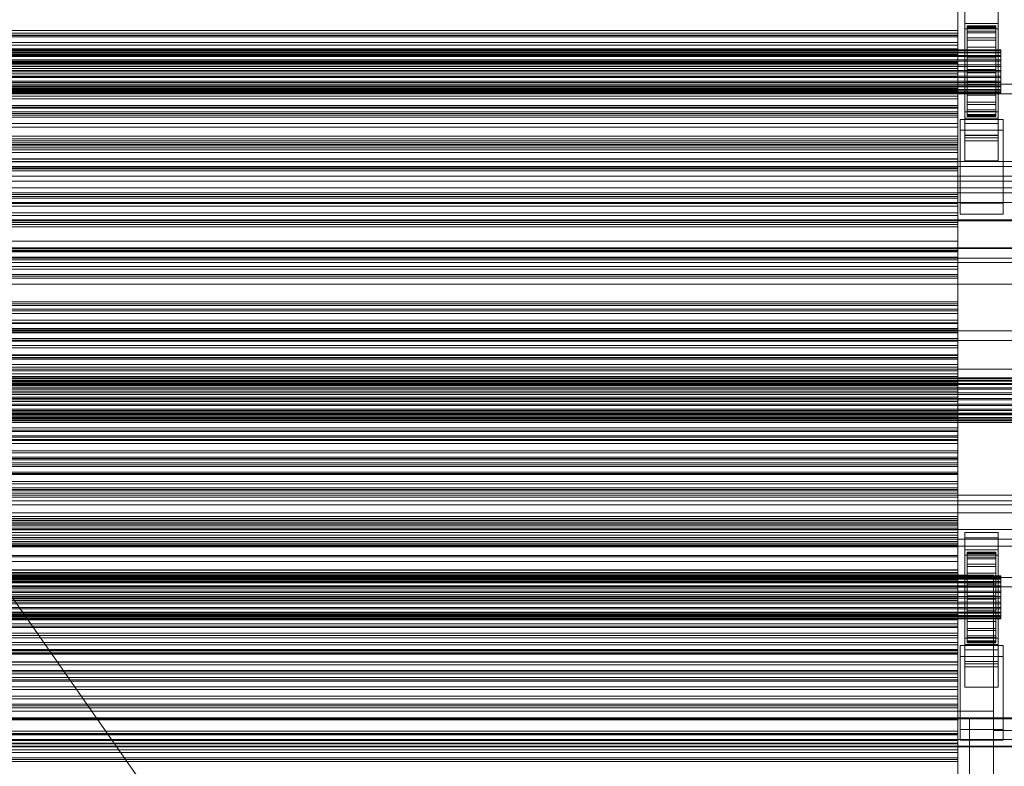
# Model space of a CAD drawing. Header units: millimetres. Extents: x -2233 to 61924, y -68080 to 6847.
# Tile 312 of 656: x 858 to 1270, y -33095 to -32783. Entities that reach past the tile are written whole.
import ezdxf

# ---------------------------------------------------------------- set-up
doc = ezdxf.new("R2010")
doc.units = ezdxf.units.MM
for name, color, linetype, lineweight in [('frontal_C03', 7, 'Continuous', 0), ('frontal_C03-dry', 7, 'Continuous', 0), ('frontal_secador', 7, 'Continuous', 0), ('frontal_tolva', 7, 'Continuous', 0)]:
    doc.layers.add(name, color=color, linetype=linetype, lineweight=lineweight)

msp = doc.modelspace()

# ---------------------------------------------------------------- linework, layer by layer
at = {"layer": 'frontal_C03'}
for p, q in [((1253, -32823.933), (1253, -32777.159)), ((1253, -32779.405), (1253, -32826.179)), ((1267, -32777.159), (1267, -32823.933)), ((1267, -32826.179), (1267, -32779.405)), ((1250, -32780.876), (1250, -32787.32)), ((1250, -32789.276), (1250, -32782.473)), ((1253, -32786.591), (1253, -32784.346)), ((1253, -32784.346), (1267, -32784.346)), ((1253, -32831.12), (1253, -32784.346)), ((1267, -32784.346), (1267, -32786.591)), ((1267, -32784.346), (1267, -32831.12)), ((-1250, -32787.32), (1250, -32787.32)), ((1250, -32788.431), (-1250, -32788.431)), ((1250, -32787.32), (1250, -32794.92)), ((1250, -32789.313), (1250, -32788.431)), ((1250, -32788.431), (1250, -32789.966)), ((1267, -32786.591), (1253, -32786.591)), ((1253, -32786.591), (1253, -32833.365)), ((1254, -32795.293), (1254, -32785.3)), ((1254, -32785.3), (1254, -32786.12)), ((1254, -32785.3), (1266, -32785.3)), ((1254, -32785.773), (1254, -32785.3)), ((1254, -32795.518), (1254, -32785.773)), ((1254, -32785.773), (1266, -32785.773)), ((1254, -32787.508), (1254, -32785.773)), ((1254, -32795.682), (1254, -32786.12)), ((1254, -32786.12), (1254, -32788.179)), ((1254, -32786.12), (1266, -32786.12)), ((1254, -32796.34), (1254, -32787.508)), ((1254, -32787.508), (1266, -32787.508)), ((1254, -32790.387), (1254, -32787.508)), ((1254, -32796.657), (1254, -32788.179)), ((1254, -32788.179), (1254, -32791.335)), ((1254, -32788.179), (1266, -32788.179)), ((1266, -32786.12), (1266, -32785.3)), ((1266, -32785.3), (1266, -32795.293)), ((1266, -32785.3), (1266, -32785.773)), ((1266, -32785.773), (1266, -32795.518)), ((1266, -32785.773), (1266, -32787.508)), ((1266, -32788.179), (1266, -32786.12)), ((1266, -32786.12), (1266, -32795.682)), ((1266, -32787.508), (1266, -32796.34)), ((1266, -32787.508), (1266, -32790.387)), ((1266, -32791.335), (1266, -32788.179)), ((1266, -32788.179), (1266, -32796.657)), ((1267, -32833.365), (1267, -32786.591)), ((-1250, -32789.276), (1250, -32789.276)), ((1250, -32789.313), (-1250, -32789.313)), ((1250, -32789.966), (-1250, -32789.966)), ((1250, -32792.274), (-1250, -32792.274)), ((1250, -32797.101), (1250, -32789.276)), ((1250, -32792.274), (1250, -32789.313)), ((1250, -32789.966), (1250, -32793.331)), ((1250, -32796.183), (1250, -32792.274)), ((1254, -32797.703), (1254, -32790.387)), ((1254, -32790.387), (1266, -32790.387)), ((1254, -32794.213), (1254, -32790.387)), ((1254, -32798.152), (1254, -32791.335)), ((1254, -32791.335), (1254, -32795.374)), ((1254, -32791.335), (1266, -32791.335)), ((1266, -32790.387), (1266, -32797.703)), ((1266, -32790.387), (1266, -32794.213)), ((1266, -32795.374), (1266, -32791.335)), ((1266, -32791.335), (1266, -32798.152)), ((-1268, -32795.293), (1268, -32795.293)), ((-1268, -32795.518), (1268, -32795.518)), ((-1268, -32795.682), (1268, -32795.682)), ((-1268, -32796.34), (1268, -32796.34)), ((-1268, -32796.657), (1268, -32796.657)), ((-1250, -32793.331), (1250, -32793.331)), ((-1250, -32794.92), (1250, -32794.92)), ((1250, -32796.183), (-1250, -32796.183)), ((1250, -32793.331), (1250, -32797.24)), ((1250, -32794.92), (1250, -32803.159)), ((1250, -32799.548), (1250, -32796.183)), ((1254, -32799.516), (1254, -32794.213)), ((1254, -32794.213), (1266, -32794.213)), ((1254, -32798.726), (1254, -32794.213)), ((1254, -32795.682), (1254, -32795.293)), ((1266, -32795.293), (1254, -32795.293)), ((1254, -32795.293), (1254, -32795.518)), ((1254, -32800.066), (1254, -32795.374)), ((1254, -32795.374), (1254, -32800.021)), ((1254, -32795.374), (1266, -32795.374)), ((1266, -32795.518), (1254, -32795.518)), ((1254, -32795.518), (1254, -32796.34)), ((1254, -32796.657), (1254, -32795.682)), ((1266, -32795.682), (1254, -32795.682)), ((1266, -32796.34), (1254, -32796.34)), ((1254, -32796.34), (1254, -32797.703)), ((1254, -32798.152), (1254, -32796.657)), ((1266, -32796.657), (1254, -32796.657)), ((1266, -32794.213), (1266, -32799.516)), ((1266, -32794.213), (1266, -32798.726)), ((1266, -32795.293), (1266, -32795.682)), ((1266, -32795.518), (1266, -32795.293)), ((1266, -32800.021), (1266, -32795.374)), ((1266, -32795.374), (1266, -32800.066)), ((1266, -32796.34), (1266, -32795.518)), ((1266, -32795.682), (1266, -32796.657)), ((1266, -32797.703), (1266, -32796.34)), ((1266, -32796.657), (1266, -32798.152)), ((1268, -32795.682), (1268, -32795.293)), ((1268, -32795.293), (1268, -32795.518)), ((1268, -32795.518), (1268, -32796.34)), ((1268, -32796.657), (1268, -32795.682)), ((1268, -32796.34), (1268, -32797.703)), ((1268, -32798.152), (1268, -32796.657)), ((-1268, -32797.703), (1268, -32797.703)), ((-1268, -32798.152), (1268, -32798.152)), ((-1268, -32799.516), (1268, -32799.516)), ((-1268, -32800.066), (1268, -32800.066)), ((1250, -32797.101), (-1250, -32797.101)), ((1250, -32797.24), (-1250, -32797.24)), ((1250, -32799.548), (-1250, -32799.548)), ((1250, -32800.201), (-1250, -32800.201)), ((1250, -32805.417), (1250, -32797.101)), ((1250, -32797.24), (1250, -32800.201)), ((1250, -32801.083), (1250, -32799.548)), ((1250, -32800.201), (1250, -32801.083)), ((1266, -32797.703), (1254, -32797.703)), ((1254, -32797.703), (1254, -32799.516)), ((1254, -32800.066), (1254, -32798.152)), ((1266, -32798.152), (1254, -32798.152)), ((1254, -32801.653), (1254, -32798.726)), ((1254, -32798.726), (1266, -32798.726)), ((1254, -32803.617), (1254, -32798.726)), ((1266, -32799.516), (1254, -32799.516)), ((1254, -32799.516), (1254, -32801.653)), ((1254, -32800.021), (1254, -32802.267)), ((1266, -32800.021), (1254, -32800.021)), ((1254, -32800.021), (1254, -32804.958)), ((1254, -32802.267), (1254, -32800.066)), ((1266, -32800.066), (1254, -32800.066)), ((1266, -32799.516), (1266, -32797.703)), ((1266, -32798.152), (1266, -32800.066)), ((1266, -32798.726), (1266, -32801.653)), ((1266, -32798.726), (1266, -32803.617)), ((1266, -32801.653), (1266, -32799.516)), ((1266, -32802.267), (1266, -32800.021)), ((1266, -32804.958), (1266, -32800.021)), ((1266, -32800.066), (1266, -32802.267)), ((1268, -32797.703), (1268, -32799.516)), ((1268, -32800.066), (1268, -32798.152)), ((1268, -32799.516), (1268, -32801.653)), ((1268, -32802.267), (1268, -32800.066)), ((-1268, -32801.653), (1268, -32801.653)), ((1268, -32802.267), (-1268, -32802.267)), ((-1268, -32803.97), (1268, -32803.97)), ((-1268, -32804.605), (1268, -32804.605)), ((1250, -32801.083), (-1250, -32801.083)), ((-1250, -32803.159), (1250, -32803.159)), ((1250, -32803.159), (1250, -32811.474)), ((1266, -32801.653), (1254, -32801.653)), ((1254, -32801.653), (1254, -32803.97)), ((1254, -32802.267), (1266, -32802.267)), ((1254, -32804.605), (1254, -32802.267)), ((1254, -32803.97), (1254, -32803.617)), ((1254, -32803.617), (1266, -32803.617)), ((1254, -32808.555), (1254, -32803.617)), ((1266, -32803.97), (1254, -32803.97)), ((1254, -32803.97), (1254, -32806.309)), ((1254, -32806.922), (1254, -32804.605)), ((1254, -32804.605), (1254, -32804.958)), ((1266, -32804.605), (1254, -32804.605)), ((1254, -32804.958), (1254, -32809.85)), ((1254, -32804.958), (1266, -32804.958)), ((1266, -32803.97), (1266, -32801.653)), ((1266, -32802.267), (1266, -32804.605)), ((1266, -32803.617), (1266, -32803.97)), ((1266, -32803.617), (1266, -32808.555)), ((1266, -32806.309), (1266, -32803.97)), ((1266, -32804.958), (1266, -32804.605)), ((1266, -32804.605), (1266, -32806.922)), ((1266, -32809.85), (1266, -32804.958)), ((1268, -32801.653), (1268, -32803.97)), ((1268, -32804.605), (1268, -32802.267)), ((1268, -32803.97), (1268, -32806.309)), ((1268, -32806.922), (1268, -32804.605)), ((-1268, -32806.309), (1268, -32806.309)), ((-1268, -32806.922), (1268, -32806.922)), ((-1268, -32808.51), (1268, -32808.51)), ((-1268, -32809.06), (1268, -32809.06)), ((-1250, -32805.417), (1250, -32805.417)), ((1250, -32813.655), (1250, -32805.417)), ((1254, -32806.309), (1254, -32808.555)), ((1266, -32806.309), (1254, -32806.309)), ((1254, -32806.309), (1254, -32808.51)), ((1254, -32809.06), (1254, -32806.922)), ((1254, -32806.922), (1254, -32809.85)), ((1266, -32806.922), (1254, -32806.922)), ((1254, -32808.51), (1254, -32813.201)), ((1266, -32808.51), (1254, -32808.51)), ((1254, -32808.51), (1254, -32810.423)), ((1254, -32808.555), (1266, -32808.555)), ((1254, -32813.201), (1254, -32808.555)), ((1254, -32810.872), (1254, -32809.06)), ((1254, -32809.06), (1254, -32814.362)), ((1266, -32809.06), (1254, -32809.06)), ((1266, -32808.555), (1266, -32806.309)), ((1266, -32808.51), (1266, -32806.309)), ((1266, -32809.85), (1266, -32806.922)), ((1266, -32806.922), (1266, -32809.06)), ((1266, -32813.201), (1266, -32808.51)), ((1266, -32810.423), (1266, -32808.51)), ((1266, -32808.555), (1266, -32813.201)), ((1266, -32814.362), (1266, -32809.06)), ((1266, -32809.06), (1266, -32810.872)), ((1268, -32806.309), (1268, -32808.51)), ((1268, -32809.06), (1268, -32806.922)), ((1268, -32808.51), (1268, -32810.423)), ((1268, -32810.872), (1268, -32809.06)), ((-1268, -32810.423), (1268, -32810.423)), ((-1268, -32810.872), (1268, -32810.872)), ((-1268, -32811.918), (1268, -32811.918)), ((-1268, -32812.236), (1268, -32812.236)), ((-1268, -32812.894), (1268, -32812.894)), ((-1268, -32813.058), (1268, -32813.058)), ((-1268, -32813.282), (1268, -32813.282)), ((1250, -32810.889), (-1250, -32810.889)), ((-1250, -32811.474), (1250, -32811.474)), ((1250, -32811.77), (-1250, -32811.77)), ((1250, -32812.424), (-1250, -32812.424)), ((1250, -32811.77), (1250, -32810.889)), ((1250, -32810.889), (1250, -32812.424)), ((1250, -32811.474), (1250, -32819.3)), ((1250, -32814.731), (1250, -32811.77)), ((1250, -32812.424), (1250, -32815.789)), ((1254, -32809.85), (1254, -32814.362)), ((1254, -32809.85), (1266, -32809.85)), ((1254, -32810.423), (1254, -32817.24)), ((1266, -32810.423), (1254, -32810.423)), ((1254, -32810.423), (1254, -32811.918)), ((1254, -32812.236), (1254, -32810.872)), ((1254, -32810.872), (1254, -32818.189)), ((1266, -32810.872), (1254, -32810.872)), ((1254, -32811.918), (1254, -32820.397)), ((1266, -32811.918), (1254, -32811.918)), ((1254, -32811.918), (1254, -32812.894)), ((1254, -32813.058), (1254, -32812.236)), ((1254, -32812.236), (1254, -32821.067)), ((1266, -32812.236), (1254, -32812.236)), ((1254, -32812.894), (1254, -32822.455)), ((1266, -32812.894), (1254, -32812.894)), ((1254, -32812.894), (1254, -32813.282)), ((1254, -32813.282), (1254, -32813.058)), ((1254, -32813.058), (1254, -32822.802)), ((1266, -32813.058), (1254, -32813.058)), ((1254, -32813.201), (1266, -32813.201)), ((1254, -32817.24), (1254, -32813.201)), ((1254, -32813.282), (1254, -32823.276)), ((1266, -32813.282), (1254, -32813.282)), ((1266, -32814.362), (1266, -32809.85)), ((1266, -32817.24), (1266, -32810.423)), ((1266, -32811.918), (1266, -32810.423)), ((1266, -32818.189), (1266, -32810.872)), ((1266, -32810.872), (1266, -32812.236)), ((1266, -32820.397), (1266, -32811.918)), ((1266, -32812.894), (1266, -32811.918)), ((1266, -32821.067), (1266, -32812.236)), ((1266, -32812.236), (1266, -32813.058)), ((1266, -32822.455), (1266, -32812.894)), ((1266, -32813.282), (1266, -32812.894)), ((1266, -32822.802), (1266, -32813.058)), ((1266, -32813.058), (1266, -32813.282)), ((1266, -32813.201), (1266, -32817.24)), ((1266, -32823.276), (1266, -32813.282)), ((1268, -32810.423), (1268, -32811.918)), ((1268, -32812.236), (1268, -32810.872)), ((1268, -32811.918), (1268, -32812.894)), ((1268, -32813.058), (1268, -32812.236)), ((1268, -32812.894), (1268, -32813.282)), ((1268, -32813.282), (1268, -32813.058)), ((-1250, -32813.655), (1250, -32813.655)), ((1250, -32814.731), (-1250, -32814.731)), ((-1250, -32815.789), (1250, -32815.789)), ((1250, -32821.256), (1250, -32813.655)), ((1250, -32818.641), (1250, -32814.731)), ((1250, -32815.789), (1250, -32819.698)), ((1254, -32814.362), (1254, -32818.189)), ((1254, -32814.362), (1266, -32814.362)), ((1254, -32817.24), (1266, -32817.24)), ((1254, -32820.397), (1254, -32817.24)), ((1266, -32818.189), (1266, -32814.362)), ((1266, -32817.24), (1266, -32820.397)), ((1250, -32818.641), (-1250, -32818.641)), ((-1250, -32819.3), (1250, -32819.3)), ((1250, -32819.698), (-1250, -32819.698)), ((-1250, -32821.256), (1250, -32821.256)), ((1250, -32822.006), (1250, -32818.641)), ((1250, -32819.3), (1250, -32826.103)), ((1250, -32819.698), (1250, -32822.659)), ((1250, -32827.7), (1250, -32821.256)), ((1253, -32832.09), (1253, -32821.31)), ((1253, -32821.31), (1267, -32821.31)), ((1253, -32831.055), (1253, -32821.31)), ((1254, -32818.189), (1254, -32821.067)), ((1254, -32818.189), (1266, -32818.189)), ((1254, -32820.397), (1266, -32820.397)), ((1254, -32822.455), (1254, -32820.397)), ((1254, -32821.067), (1254, -32822.802)), ((1254, -32821.067), (1266, -32821.067)), ((1266, -32821.067), (1266, -32818.189)), ((1266, -32820.397), (1266, -32822.455)), ((1266, -32822.802), (1266, -32821.067)), ((1267, -32821.31), (1267, -32832.09)), ((1267, -32821.31), (1267, -32831.055)), ((1250, -32822.006), (-1250, -32822.006)), ((1250, -32822.659), (-1250, -32822.659)), ((1250, -32823.54), (-1250, -32823.54)), ((1250, -32823.54), (1250, -32822.006)), ((1250, -32822.659), (1250, -32823.54)), ((1251, -32828.946), (1251, -32824.455)), ((1251, -32824.455), (1269, -32824.455)), ((1251, -32859.535), (1251, -32824.455)), ((1267, -32823.933), (1253, -32823.933)), ((1253, -32823.933), (1253, -32826.179)), ((1254, -32822.455), (1266, -32822.455)), ((1254, -32823.276), (1254, -32822.455)), ((1254, -32822.802), (1254, -32823.276)), ((1254, -32822.802), (1266, -32822.802)), ((1254, -32823.276), (1266, -32823.276)), ((1266, -32822.455), (1266, -32823.276)), ((1266, -32823.276), (1266, -32822.802)), ((1267, -32826.179), (1267, -32823.933)), ((1269, -32824.455), (1269, -32828.946)), ((1269, -32824.455), (1269, -32859.535)), ((-1250, -32826.103), (1250, -32826.103)), ((-1250, -32827.7), (1250, -32827.7)), ((1250, -32826.103), (1250, -32831.419)), ((1250, -32832.548), (1250, -32827.7)), ((1269, -32828.946), (1251, -32828.946)), ((1251, -32864.027), (1251, -32828.946)), ((1253, -32826.179), (1267, -32826.179)), ((1269, -32864.027), (1269, -32828.946)), ((-1250, -32831.419), (1250, -32831.419)), ((-1250, -32832.548), (1250, -32832.548)), ((1250, -32833.347), (-1250, -32833.347)), ((1250, -32831.419), (1250, -32834.886)), ((1250, -32835.47), (1250, -32832.548)), ((1250, -32834.228), (1250, -32833.347)), ((1250, -32833.347), (1250, -32834.882)), ((1267, -32831.055), (1253, -32831.055)), ((1253, -32831.055), (1253, -32841.835)), ((1267, -32831.12), (1253, -32831.12)), ((1253, -32831.12), (1253, -32833.365)), ((1267, -32832.09), (1253, -32832.09)), ((1253, -32832.09), (1253, -32841.835)), ((1253, -32833.365), (1267, -32833.365)), ((1267, -32841.835), (1267, -32831.055)), ((1267, -32833.365), (1267, -32831.12)), ((1267, -32841.835), (1267, -32832.09)), ((1250, -32834.228), (-1250, -32834.228)), ((1250, -32834.882), (-1250, -32834.882)), ((-1250, -32834.886), (1250, -32834.886)), ((-1250, -32835.47), (1250, -32835.47)), ((-1250, -32836.268), (1250, -32836.268)), ((1250, -32837.189), (-1250, -32837.189)), ((1250, -32837.189), (1250, -32834.228)), ((1250, -32834.882), (1250, -32838.246)), ((1250, -32834.886), (1250, -32836.268)), ((1250, -32836.268), (1250, -32835.47)), ((1250, -32841.098), (1250, -32837.189)), ((-1250, -32838.246), (1250, -32838.246)), ((1250, -32841.098), (-1250, -32841.098)), ((1250, -32842.156), (-1250, -32842.156)), ((1250, -32838.246), (1250, -32842.156)), ((1250, -32844.463), (1250, -32841.098)), ((1250, -32842.156), (1250, -32845.117)), ((1253, -32841.835), (1267, -32841.835)), ((1250, -32844.463), (-1250, -32844.463)), ((1250, -32845.117), (-1250, -32845.117)), ((1250, -32845.998), (-1250, -32845.998)), ((1250, -32845.998), (1250, -32844.463)), ((1250, -32845.117), (1250, -32845.998)), ((-1500, -32850.211), (1500, -32850.211)), ((-1500, -32855.102), (1500, -32855.102)), ((1250, -32855.804), (-1250, -32855.804)), ((1250, -32856.686), (-1250, -32856.686)), ((1250, -32857.339), (-1250, -32857.339)), ((1250, -32856.686), (1250, -32855.804)), ((1250, -32855.804), (1250, -32857.339)), ((1250, -32859.647), (1250, -32856.686)), ((1250, -32857.339), (1250, -32860.704)), ((1500, -32859.194), (-1500, -32859.194)), ((1250, -32859.647), (-1250, -32859.647)), ((-1250, -32860.704), (1250, -32860.704)), ((1250, -32863.556), (1250, -32859.647)), ((1250, -32860.704), (1250, -32864.613)), ((1269, -32859.535), (1251, -32859.535)), ((1251, -32859.535), (1251, -32864.027)), ((1269, -32864.027), (1269, -32859.535)), ((1500, -32866.511), (-1500, -32866.511)), ((1500, -32866.796), (-1500, -32866.796)), ((1250, -32863.556), (-1250, -32863.556)), ((1250, -32864.613), (-1250, -32864.613)), ((1250, -32866.921), (-1250, -32866.921)), ((1250, -32866.921), (1250, -32863.556)), ((1250, -32864.613), (1250, -32867.574)), ((1250, -32868.456), (1250, -32866.921)), ((1251, -32864.027), (1269, -32864.027)), ((1250, -32867.574), (-1250, -32867.574)), ((1250, -32868.456), (-1250, -32868.456)), ((1250, -32867.574), (1250, -32868.456)), ((-1500, -32878.204), (1500, -32878.204)), ((1250, -32878.262), (-1250, -32878.262)), ((1250, -32879.143), (-1250, -32879.143)), ((1250, -32879.143), (1250, -32878.262)), ((1250, -32878.262), (1250, -32879.797)), ((1250, -32882.104), (1250, -32879.143)), ((1250, -32879.797), (-1250, -32879.797)), ((1250, -32882.104), (-1250, -32882.104)), ((-1250, -32883.162), (1250, -32883.162)), ((1250, -32879.797), (1250, -32883.162)), ((1250, -32886.014), (1250, -32882.104)), ((1250, -32883.162), (1250, -32887.071)), ((1500, -32884.317), (-1500, -32884.317)), ((1250, -32886.014), (-1250, -32886.014)), ((1250, -32887.071), (-1250, -32887.071)), ((1250, -32889.378), (1250, -32886.014)), ((1250, -32887.071), (1250, -32890.032)), ((1250, -32889.378), (-1250, -32889.378)), ((1250, -32890.032), (-1250, -32890.032)), ((1250, -32890.913), (-1250, -32890.913)), ((1250, -32890.913), (1250, -32889.378)), ((1250, -32890.032), (1250, -32890.913)), ((-1500, -32893.3), (1500, -32893.3)), ((1250, -32900.72), (-1250, -32900.72)), ((1250, -32901.601), (-1250, -32901.601)), ((1250, -32902.254), (-1250, -32902.254)), ((1250, -32901.601), (1250, -32900.72)), ((1250, -32900.72), (1250, -32902.254)), ((1250, -32904.562), (1250, -32901.601)), ((1250, -32902.254), (1250, -32905.619)), ((1250, -32904.562), (-1250, -32904.562)), ((-1250, -32905.619), (1250, -32905.619)), ((1250, -32908.471), (1250, -32904.562)), ((1250, -32905.619), (1250, -32909.529)), ((1250, -32908.471), (-1250, -32908.471)), ((1250, -32909.529), (-1250, -32909.529)), ((1250, -32911.836), (-1250, -32911.836)), ((1250, -32911.836), (1250, -32908.471)), ((1250, -32909.529), (1250, -32912.49)), ((1250, -32913.371), (1250, -32911.836)), ((1250, -32912.49), (-1250, -32912.49)), ((1250, -32913.371), (-1250, -32913.371)), ((-1250, -32916.092), (1250, -32916.092)), ((1250, -32912.49), (1250, -32913.371)), ((1250, -32917.189), (1250, -32916.092)), ((1250, -32916.092), (1250, -32916.725)), ((-1250, -32916.725), (1250, -32916.725)), ((-1250, -32917.189), (1250, -32917.189)), ((-1250, -32919.044), (1250, -32919.044)), ((-1250, -32919.941), (1250, -32919.941)), ((1250, -32916.725), (1250, -32919.044)), ((1250, -32919.941), (1250, -32917.189)), ((1250, -32919.044), (1250, -32922.893)), ((1250, -32924.16), (1250, -32919.941)), ((-1250, -32922.893), (1250, -32922.893)), ((1250, -32923.177), (-1250, -32923.177)), ((1250, -32924.059), (-1250, -32924.059)), ((-1250, -32924.16), (1250, -32924.16)), ((1250, -32922.893), (1250, -32928.008)), ((1250, -32924.059), (1250, -32923.177)), ((1250, -32923.177), (1250, -32924.712)), ((1250, -32927.019), (1250, -32924.059)), ((1250, -32929.56), (1250, -32924.16)), ((1250, -32924.712), (-1250, -32924.712)), ((1250, -32927.019), (-1250, -32927.019)), ((-1250, -32928.008), (1250, -32928.008)), ((-1250, -32928.077), (1250, -32928.077)), ((1250, -32924.712), (1250, -32928.077)), ((1250, -32930.929), (1250, -32927.019)), ((1250, -32928.008), (1250, -32934.04)), ((1250, -32928.077), (1250, -32931.986)), ((1530, -32928.942), (-1530, -32928.942)), ((-1500, -32932.482), (1500, -32932.482)), ((-1500, -32932.706), (1500, -32932.706)), ((-1250, -32929.56), (1250, -32929.56)), ((1250, -32930.929), (-1250, -32930.929)), ((1250, -32931.986), (-1250, -32931.986)), ((1250, -32935.772), (1250, -32929.56)), ((1250, -32934.294), (1250, -32930.929)), ((1250, -32931.986), (1250, -32934.947)), ((1530, -32933.942), (-1530, -32933.942)), ((-1500, -32932.87), (1500, -32932.87)), ((-1500, -32933.528), (1500, -32933.528)), ((-1500, -32933.845), (1500, -32933.845)), ((-1500, -32934.891), (1500, -32934.891)), ((-1500, -32935.34), (1500, -32935.34)), ((-1500, -32936.704), (1500, -32936.704)), ((-1250, -32934.04), (1250, -32934.04)), ((1250, -32934.294), (-1250, -32934.294)), ((1250, -32934.947), (-1250, -32934.947)), ((1250, -32935.772), (-1250, -32935.772)), ((1250, -32935.828), (-1250, -32935.828)), ((1250, -32934.04), (1250, -32940.58)), ((1250, -32935.828), (1250, -32934.294)), ((1250, -32934.947), (1250, -32935.828)), ((1250, -32942.372), (1250, -32935.772)), ((-1500, -32937.254), (1500, -32937.254)), ((-1500, -32938.841), (1500, -32938.841)), ((1500, -32939.455), (-1500, -32939.455)), ((-1250, -32940.58), (1250, -32940.58)), ((1250, -32940.58), (1250, -32947.18)), ((-1500, -32941.158), (1500, -32941.158)), ((-1500, -32941.793), (1500, -32941.793)), ((-1500, -32943.497), (1500, -32943.497)), ((-1500, -32944.111), (1500, -32944.111)), ((-1250, -32942.372), (1250, -32942.372)), ((1250, -32948.911), (1250, -32942.372)), ((-1500, -32945.698), (1500, -32945.698)), ((-1500, -32946.248), (1500, -32946.248)), ((-1500, -32947.611), (1500, -32947.611)), ((-1500, -32948.06), (1500, -32948.06)), ((-1500, -32949.107), (1500, -32949.107)), ((1250, -32945.635), (-1250, -32945.635)), ((1250, -32946.516), (-1250, -32946.516)), ((1250, -32947.17), (-1250, -32947.17)), ((-1250, -32947.18), (1250, -32947.18)), ((-1250, -32948.911), (1250, -32948.911)), ((1250, -32946.516), (1250, -32945.635)), ((1250, -32945.635), (1250, -32947.17)), ((1250, -32949.477), (1250, -32946.516)), ((1250, -32947.17), (1250, -32950.534)), ((1250, -32947.18), (1250, -32953.392)), ((1250, -32954.944), (1250, -32948.911)), ((-1500, -32949.424), (1500, -32949.424)), ((-1500, -32950.082), (1500, -32950.082)), ((-1500, -32950.246), (1500, -32950.246)), ((-1500, -32950.47), (1500, -32950.47)), ((1250, -32949.477), (-1250, -32949.477)), ((-1250, -32950.534), (1250, -32950.534)), ((-1250, -32953.392), (1250, -32953.392)), ((1250, -32953.387), (1250, -32949.477)), ((1250, -32950.534), (1250, -32954.444)), ((1250, -32956.751), (1250, -32953.387)), ((1250, -32953.392), (1250, -32958.792)), ((1250, -32954.444), (-1250, -32954.444)), ((-1250, -32954.944), (1250, -32954.944)), ((1250, -32956.751), (-1250, -32956.751)), ((1250, -32957.405), (-1250, -32957.405)), ((1250, -32954.444), (1250, -32957.405)), ((1250, -32960.059), (1250, -32954.944)), ((1250, -32958.286), (1250, -32956.751)), ((1250, -32957.405), (1250, -32958.286)), ((1250, -32958.286), (-1250, -32958.286)), ((-1250, -32958.792), (1250, -32958.792)), ((-1250, -32960.059), (1250, -32960.059)), ((1250, -32958.792), (1250, -32963.011)), ((1250, -32963.907), (1250, -32960.059)), ((-1250, -32963.011), (1250, -32963.011)), ((-1250, -32963.907), (1250, -32963.907)), ((-1250, -32965.763), (1250, -32965.763)), ((1250, -32963.011), (1250, -32965.763)), ((1250, -32966.227), (1250, -32963.907)), ((1250, -32965.763), (1250, -32966.86)), ((-1250, -32966.227), (1250, -32966.227)), ((-1250, -32966.86), (1250, -32966.86)), ((1250, -32968.092), (-1250, -32968.092)), ((1250, -32968.974), (-1250, -32968.974)), ((1250, -32969.627), (-1250, -32969.627)), ((1250, -32966.86), (1250, -32966.227)), ((1250, -32968.974), (1250, -32968.092)), ((1250, -32968.092), (1250, -32969.627)), ((1250, -32971.935), (1250, -32968.974)), ((1250, -32969.627), (1250, -32972.992)), ((1250, -32971.935), (-1250, -32971.935)), ((-1250, -32972.992), (1250, -32972.992)), ((1250, -32975.844), (1250, -32971.935)), ((1250, -32972.992), (1250, -32976.902)), ((1250, -32975.844), (-1250, -32975.844)), ((1250, -32976.902), (-1250, -32976.902)), ((1250, -32979.209), (1250, -32975.844)), ((1250, -32976.902), (1250, -32979.862)), ((1250, -32979.209), (-1250, -32979.209)), ((1250, -32979.862), (-1250, -32979.862)), ((1250, -32980.744), (-1250, -32980.744)), ((1250, -32980.744), (1250, -32979.209)), ((1250, -32979.862), (1250, -32980.744)), ((1530, -32983.942), (-1530, -32983.942)), ((1530, -32988.942), (-1530, -32988.942)), ((1250, -32990.55), (-1250, -32990.55)), ((1250, -32991.431), (-1250, -32991.431)), ((1250, -32992.085), (-1250, -32992.085)), ((-1250, -32992.392), (1250, -32992.392)), ((-1250, -32993.19), (1250, -32993.19)), ((-1250, -32993.774), (1250, -32993.774)), ((1250, -32994.392), (-1250, -32994.392)), ((1250, -32991.431), (1250, -32990.55)), ((1250, -32990.55), (1250, -32992.085)), ((1250, -32994.392), (1250, -32991.431)), ((1250, -32992.085), (1250, -32995.45)), ((1250, -32993.774), (1250, -32992.392)), ((1250, -32992.392), (1250, -32993.19)), ((1250, -32993.19), (1250, -32996.112)), ((1250, -32997.242), (1250, -32993.774)), ((1250, -32998.302), (1250, -32994.392)), ((-1250, -32995.45), (1250, -32995.45)), ((-1250, -32996.112), (1250, -32996.112)), ((-1250, -32997.242), (1250, -32997.242)), ((1250, -32998.302), (-1250, -32998.302)), ((1250, -32995.45), (1250, -32999.359)), ((1250, -32996.112), (1250, -33000.961)), ((1250, -33002.558), (1250, -32997.242)), ((1250, -33001.667), (1250, -32998.302)), ((1253, -32999.49), (1253, -32997.244)), ((1253, -32997.244), (1267, -32997.244)), ((1253, -33044.018), (1253, -32997.244)), ((1267, -32997.244), (1267, -32999.49)), ((1267, -32997.244), (1267, -33044.018)), ((1250, -32999.359), (-1250, -32999.359)), ((-1250, -33000.961), (1250, -33000.961)), ((1250, -33001.667), (-1250, -33001.667)), ((1250, -33002.32), (-1250, -33002.32)), ((-1250, -33002.558), (1250, -33002.558)), ((1250, -32999.359), (1250, -33002.32)), ((1250, -33000.961), (1250, -33007.405)), ((1250, -33003.201), (1250, -33001.667)), ((1250, -33002.32), (1250, -33003.201)), ((1250, -33009.36), (1250, -33002.558)), ((1267, -32999.49), (1253, -32999.49)), ((1253, -32999.49), (1253, -33046.264)), ((1267, -33046.264), (1267, -32999.49)), ((1250, -33003.201), (-1250, -33003.201)), ((1253, -33006.676), (1253, -33004.43)), ((1253, -33004.43), (1267, -33004.43)), ((1253, -33051.204), (1253, -33004.43)), ((1267, -33006.676), (1253, -33006.676)), ((1253, -33006.676), (1253, -33053.45)), ((1254, -33015.378), (1254, -33005.384)), ((1254, -33005.384), (1254, -33006.205)), ((1254, -33005.384), (1266, -33005.384)), ((1254, -33005.858), (1254, -33005.384)), ((1254, -33015.602), (1254, -33005.858)), ((1254, -33005.858), (1266, -33005.858)), ((1254, -33007.593), (1254, -33005.858)), ((1254, -33015.767), (1254, -33006.205)), ((1254, -33006.205), (1254, -33008.264)), ((1254, -33006.205), (1266, -33006.205)), ((1266, -33006.205), (1266, -33005.384)), ((1266, -33005.384), (1266, -33015.378)), ((1266, -33005.384), (1266, -33005.858)), ((1266, -33005.858), (1266, -33015.602)), ((1266, -33005.858), (1266, -33007.593)), ((1266, -33008.264), (1266, -33006.205)), ((1266, -33006.205), (1266, -33015.767)), ((1267, -33004.43), (1267, -33006.676)), ((1267, -33004.43), (1267, -33051.204)), ((1267, -33053.45), (1267, -33006.676)), ((-1250, -33007.405), (1250, -33007.405)), ((-1250, -33009.36), (1250, -33009.36)), ((1250, -33007.405), (1250, -33015.005)), ((1250, -33017.186), (1250, -33009.36)), ((1254, -33016.424), (1254, -33007.593)), ((1254, -33007.593), (1266, -33007.593)), ((1254, -33010.472), (1254, -33007.593)), ((1254, -33016.742), (1254, -33008.264)), ((1254, -33008.264), (1254, -33011.42)), ((1254, -33008.264), (1266, -33008.264)), ((1254, -33017.788), (1254, -33010.472)), ((1254, -33010.472), (1266, -33010.472)), ((1254, -33014.298), (1254, -33010.472)), ((1266, -33007.593), (1266, -33016.424)), ((1266, -33007.593), (1266, -33010.472)), ((1266, -33011.42), (1266, -33008.264)), ((1266, -33008.264), (1266, -33016.742)), ((1266, -33010.472), (1266, -33017.788)), ((1266, -33010.472), (1266, -33014.298)), ((1250, -33013.008), (-1250, -33013.008)), ((1250, -33013.889), (-1250, -33013.889)), ((1250, -33014.543), (-1250, -33014.543)), ((-1250, -33015.005), (1250, -33015.005)), ((1250, -33013.889), (1250, -33013.008)), ((1250, -33013.008), (1250, -33014.543)), ((1250, -33016.85), (1250, -33013.889)), ((1250, -33014.543), (1250, -33017.907)), ((1250, -33015.005), (1250, -33023.243)), ((1254, -33018.237), (1254, -33011.42)), ((1254, -33011.42), (1254, -33015.459)), ((1254, -33011.42), (1266, -33011.42)), ((1254, -33019.6), (1254, -33014.298)), ((1254, -33014.298), (1266, -33014.298)), ((1254, -33018.81), (1254, -33014.298)), ((1266, -33015.459), (1266, -33011.42)), ((1266, -33011.42), (1266, -33018.237)), ((1266, -33014.298), (1266, -33019.6)), ((1266, -33014.298), (1266, -33018.81)), ((-1268, -33015.378), (1268, -33015.378)), ((-1268, -33015.602), (1268, -33015.602)), ((-1268, -33015.767), (1268, -33015.767)), ((-1268, -33016.424), (1268, -33016.424)), ((-1268, -33016.742), (1268, -33016.742)), ((-1268, -33017.788), (1268, -33017.788)), ((-1268, -33018.237), (1268, -33018.237)), ((1250, -33016.85), (-1250, -33016.85)), ((1250, -33017.186), (-1250, -33017.186)), ((-1250, -33017.907), (1250, -33017.907)), ((1250, -33020.759), (1250, -33016.85)), ((1250, -33025.502), (1250, -33017.186)), ((1250, -33017.907), (1250, -33021.817)), ((1254, -33015.767), (1254, -33015.378)), ((1266, -33015.378), (1254, -33015.378)), ((1254, -33015.378), (1254, -33015.602)), ((1254, -33020.15), (1254, -33015.459)), ((1254, -33015.459), (1254, -33020.106)), ((1254, -33015.459), (1266, -33015.459)), ((1266, -33015.602), (1254, -33015.602)), ((1254, -33015.602), (1254, -33016.424)), ((1254, -33016.742), (1254, -33015.767)), ((1266, -33015.767), (1254, -33015.767)), ((1266, -33016.424), (1254, -33016.424)), ((1254, -33016.424), (1254, -33017.788)), ((1254, -33018.237), (1254, -33016.742)), ((1266, -33016.742), (1254, -33016.742)), ((1266, -33017.788), (1254, -33017.788)), ((1254, -33017.788), (1254, -33019.6)), ((1254, -33020.15), (1254, -33018.237)), ((1266, -33018.237), (1254, -33018.237)), ((1254, -33021.738), (1254, -33018.81)), ((1254, -33018.81), (1266, -33018.81)), ((1254, -33023.702), (1254, -33018.81)), ((1266, -33015.378), (1266, -33015.767)), ((1266, -33015.602), (1266, -33015.378)), ((1266, -33020.106), (1266, -33015.459)), ((1266, -33015.459), (1266, -33020.15)), ((1266, -33016.424), (1266, -33015.602)), ((1266, -33015.767), (1266, -33016.742)), ((1266, -33017.788), (1266, -33016.424)), ((1266, -33016.742), (1266, -33018.237)), ((1266, -33019.6), (1266, -33017.788)), ((1266, -33018.237), (1266, -33020.15)), ((1266, -33018.81), (1266, -33021.738)), ((1266, -33018.81), (1266, -33023.702)), ((1268, -33015.767), (1268, -33015.378)), ((1268, -33015.378), (1268, -33015.602)), ((1268, -33015.602), (1268, -33016.424)), ((1268, -33016.742), (1268, -33015.767)), ((1268, -33016.424), (1268, -33017.788)), ((1268, -33018.237), (1268, -33016.742)), ((1268, -33017.788), (1268, -33019.6)), ((1268, -33020.15), (1268, -33018.237)), ((-1268, -33019.6), (1268, -33019.6)), ((-1268, -33020.15), (1268, -33020.15)), ((-1268, -33021.738), (1268, -33021.738)), ((1268, -33022.351), (-1268, -33022.351)), ((1250, -33020.759), (-1250, -33020.759)), ((1250, -33021.817), (-1250, -33021.817)), ((-1250, -33023.243), (1250, -33023.243)), ((1250, -33024.124), (1250, -33020.759)), ((1250, -33021.817), (1250, -33024.778)), ((1250, -33023.243), (1250, -33031.559)), ((1266, -33019.6), (1254, -33019.6)), ((1254, -33019.6), (1254, -33021.738)), ((1254, -33020.106), (1254, -33022.351)), ((1266, -33020.106), (1254, -33020.106)), ((1254, -33020.106), (1254, -33025.043)), ((1254, -33022.351), (1254, -33020.15)), ((1266, -33020.15), (1254, -33020.15)), ((1266, -33021.738), (1254, -33021.738)), ((1254, -33021.738), (1254, -33024.055)), ((1254, -33022.351), (1266, -33022.351)), ((1254, -33024.69), (1254, -33022.351)), ((1266, -33021.738), (1266, -33019.6)), ((1266, -33022.351), (1266, -33020.106)), ((1266, -33025.043), (1266, -33020.106)), ((1266, -33020.15), (1266, -33022.351)), ((1266, -33024.055), (1266, -33021.738)), ((1266, -33022.351), (1266, -33024.69)), ((1268, -33019.6), (1268, -33021.738)), ((1268, -33022.351), (1268, -33020.15)), ((1268, -33021.738), (1268, -33024.055)), ((1268, -33024.69), (1268, -33022.351)), ((-1268, -33024.055), (1268, -33024.055)), ((-1268, -33024.69), (1268, -33024.69)), ((-1268, -33026.394), (1268, -33026.394)), ((-1268, -33027.007), (1268, -33027.007)), ((1250, -33024.124), (-1250, -33024.124)), ((1250, -33024.778), (-1250, -33024.778)), ((-1250, -33025.502), (1250, -33025.502)), ((1250, -33025.659), (-1250, -33025.659)), ((1250, -33025.659), (1250, -33024.124)), ((1250, -33024.778), (1250, -33025.659)), ((1250, -33033.74), (1250, -33025.502)), ((1254, -33024.055), (1254, -33023.702)), ((1254, -33023.702), (1266, -33023.702)), ((1254, -33028.639), (1254, -33023.702)), ((1266, -33024.055), (1254, -33024.055)), ((1254, -33024.055), (1254, -33026.394)), ((1254, -33027.007), (1254, -33024.69)), ((1254, -33024.69), (1254, -33025.043)), ((1266, -33024.69), (1254, -33024.69)), ((1254, -33025.043), (1254, -33029.935)), ((1254, -33025.043), (1266, -33025.043)), ((1254, -33026.394), (1254, -33028.639)), ((1266, -33026.394), (1254, -33026.394)), ((1254, -33026.394), (1254, -33028.595)), ((1254, -33029.145), (1254, -33027.007)), ((1254, -33027.007), (1254, -33029.935)), ((1266, -33027.007), (1254, -33027.007)), ((1266, -33023.702), (1266, -33024.055)), ((1266, -33023.702), (1266, -33028.639)), ((1266, -33026.394), (1266, -33024.055)), ((1266, -33025.043), (1266, -33024.69)), ((1266, -33024.69), (1266, -33027.007)), ((1266, -33029.935), (1266, -33025.043)), ((1266, -33028.639), (1266, -33026.394)), ((1266, -33028.595), (1266, -33026.394)), ((1266, -33029.935), (1266, -33027.007)), ((1266, -33027.007), (1266, -33029.145)), ((1268, -33024.055), (1268, -33026.394)), ((1268, -33027.007), (1268, -33024.69)), ((1268, -33026.394), (1268, -33028.595)), ((1268, -33029.145), (1268, -33027.007)), ((-1268, -33028.595), (1268, -33028.595)), ((-1268, -33029.145), (1268, -33029.145)), ((-1268, -33030.508), (1268, -33030.508)), ((-1268, -33030.957), (1268, -33030.957)), ((-1250, -33031.559), (1250, -33031.559)), ((1250, -33031.559), (1250, -33039.385)), ((1254, -33028.595), (1254, -33033.286)), ((1266, -33028.595), (1254, -33028.595)), ((1254, -33028.595), (1254, -33030.508)), ((1254, -33028.639), (1266, -33028.639)), ((1254, -33033.286), (1254, -33028.639)), ((1254, -33030.957), (1254, -33029.145)), ((1254, -33029.145), (1254, -33034.447)), ((1266, -33029.145), (1254, -33029.145)), ((1254, -33029.935), (1254, -33034.447)), ((1254, -33029.935), (1266, -33029.935)), ((1254, -33030.508), (1254, -33037.325)), ((1266, -33030.508), (1254, -33030.508)), ((1254, -33030.508), (1254, -33032.003)), ((1254, -33032.321), (1254, -33030.957)), ((1254, -33030.957), (1254, -33038.273)), ((1266, -33030.957), (1254, -33030.957)), ((1266, -33033.286), (1266, -33028.595)), ((1266, -33030.508), (1266, -33028.595)), ((1266, -33028.639), (1266, -33033.286)), ((1266, -33034.447), (1266, -33029.145)), ((1266, -33029.145), (1266, -33030.957)), ((1266, -33034.447), (1266, -33029.935)), ((1266, -33037.325), (1266, -33030.508)), ((1266, -33032.003), (1266, -33030.508)), ((1266, -33038.273), (1266, -33030.957)), ((1266, -33030.957), (1266, -33032.321)), ((1268, -33028.595), (1268, -33030.508)), ((1268, -33030.957), (1268, -33029.145)), ((1268, -33030.508), (1268, -33032.003)), ((1268, -33032.321), (1268, -33030.957)), ((-1268, -33032.003), (1268, -33032.003)), ((-1268, -33032.321), (1268, -33032.321)), ((-1268, -33032.978), (1268, -33032.978)), ((-1268, -33033.143), (1268, -33033.143)), ((-1268, -33033.367), (1268, -33033.367)), ((-1250, -33033.74), (1250, -33033.74)), ((1250, -33035.465), (-1250, -33035.465)), ((1250, -33041.34), (1250, -33033.74)), ((1250, -33036.347), (1250, -33035.465)), ((1250, -33035.465), (1250, -33037)), ((1254, -33032.003), (1254, -33040.482)), ((1266, -33032.003), (1254, -33032.003)), ((1254, -33032.003), (1254, -33032.978)), ((1254, -33033.143), (1254, -33032.321)), ((1254, -33032.321), (1254, -33041.152)), ((1266, -33032.321), (1254, -33032.321)), ((1254, -33032.978), (1254, -33042.54)), ((1266, -33032.978), (1254, -33032.978)), ((1254, -33032.978), (1254, -33033.367)), ((1254, -33033.367), (1254, -33033.143)), ((1254, -33033.143), (1254, -33042.887)), ((1266, -33033.143), (1254, -33033.143)), ((1254, -33033.286), (1266, -33033.286)), ((1254, -33037.325), (1254, -33033.286)), ((1254, -33033.367), (1254, -33043.361)), ((1266, -33033.367), (1254, -33033.367)), ((1254, -33034.447), (1254, -33038.273)), ((1254, -33034.447), (1266, -33034.447)), ((1266, -33040.482), (1266, -33032.003)), ((1266, -33032.978), (1266, -33032.003)), ((1266, -33041.152), (1266, -33032.321)), ((1266, -33032.321), (1266, -33033.143)), ((1266, -33042.54), (1266, -33032.978)), ((1266, -33033.367), (1266, -33032.978)), ((1266, -33042.887), (1266, -33033.143)), ((1266, -33033.143), (1266, -33033.367)), ((1266, -33033.286), (1266, -33037.325)), ((1266, -33043.361), (1266, -33033.367)), ((1266, -33038.273), (1266, -33034.447)), ((1268, -33032.003), (1268, -33032.978)), ((1268, -33033.143), (1268, -33032.321)), ((1268, -33032.978), (1268, -33033.367)), ((1268, -33033.367), (1268, -33033.143)), ((1250, -33036.347), (-1250, -33036.347)), ((1250, -33037), (-1250, -33037)), ((1250, -33039.308), (-1250, -33039.308)), ((-1250, -33039.385), (1250, -33039.385)), ((1250, -33039.308), (1250, -33036.347)), ((1250, -33037), (1250, -33040.365)), ((1250, -33043.217), (1250, -33039.308)), ((1250, -33039.385), (1250, -33046.187)), ((1254, -33037.325), (1266, -33037.325)), ((1254, -33040.482), (1254, -33037.325)), ((1254, -33038.273), (1254, -33041.152)), ((1254, -33038.273), (1266, -33038.273)), ((1266, -33037.325), (1266, -33040.482)), ((1266, -33041.152), (1266, -33038.273)), ((-1250, -33040.365), (1250, -33040.365)), ((-1250, -33041.34), (1250, -33041.34)), ((1250, -33043.217), (-1250, -33043.217)), ((1250, -33040.365), (1250, -33044.274)), ((1250, -33047.784), (1250, -33041.34)), ((1250, -33046.582), (1250, -33043.217)), ((1253, -33052.175), (1253, -33041.395)), ((1253, -33041.395), (1267, -33041.395)), ((1253, -33051.14), (1253, -33041.395)), ((1267, -33044.018), (1253, -33044.018)), ((1253, -33044.018), (1253, -33046.264)), ((1254, -33040.482), (1266, -33040.482)), ((1254, -33042.54), (1254, -33040.482)), ((1254, -33041.152), (1254, -33042.887)), ((1254, -33041.152), (1266, -33041.152)), ((1254, -33042.54), (1266, -33042.54)), ((1254, -33043.361), (1254, -33042.54)), ((1254, -33042.887), (1254, -33043.361)), ((1254, -33042.887), (1266, -33042.887)), ((1254, -33043.361), (1266, -33043.361)), ((1266, -33040.482), (1266, -33042.54)), ((1266, -33042.887), (1266, -33041.152)), ((1266, -33042.54), (1266, -33043.361)), ((1266, -33043.361), (1266, -33042.887)), ((1267, -33041.395), (1267, -33052.175)), ((1267, -33041.395), (1267, -33051.14)), ((1267, -33046.264), (1267, -33044.018)), ((1250, -33044.274), (-1250, -33044.274)), ((-1250, -33046.187), (1250, -33046.187)), ((1250, -33046.582), (-1250, -33046.582)), ((1250, -33047.235), (-1250, -33047.235)), ((-1250, -33047.784), (1250, -33047.784)), ((1250, -33048.117), (-1250, -33048.117)), ((1250, -33044.274), (1250, -33047.235)), ((1250, -33046.187), (1250, -33051.504)), ((1250, -33048.117), (1250, -33046.582)), ((1250, -33047.235), (1250, -33048.117)), ((1250, -33052.633), (1250, -33047.784)), ((1251, -33049.031), (1251, -33044.539)), ((1251, -33044.539), (1269, -33044.539)), ((1251, -33079.62), (1251, -33044.539)), ((1253, -33046.264), (1267, -33046.264)), ((1269, -33044.539), (1269, -33049.031)), ((1269, -33044.539), (1269, -33079.62)), ((-1250, -33051.504), (1250, -33051.504)), ((1250, -33051.504), (1250, -33054.971)), ((1269, -33049.031), (1251, -33049.031)), ((1251, -33084.111), (1251, -33049.031)), ((1267, -33051.14), (1253, -33051.14)), ((1253, -33051.14), (1253, -33061.919)), ((1267, -33051.204), (1253, -33051.204)), ((1253, -33051.204), (1253, -33053.45)), ((1267, -33052.175), (1253, -33052.175)), ((1253, -33052.175), (1253, -33061.919)), ((1267, -33061.919), (1267, -33051.14)), ((1267, -33053.45), (1267, -33051.204)), ((1267, -33061.919), (1267, -33052.175)), ((1269, -33084.111), (1269, -33049.031)), ((-1250, -33052.633), (1250, -33052.633)), ((-1250, -33054.971), (1250, -33054.971)), ((-1250, -33055.555), (1250, -33055.555)), ((-1250, -33056.353), (1250, -33056.353)), ((1250, -33055.555), (1250, -33052.633)), ((1250, -33054.971), (1250, -33056.353)), ((1250, -33056.353), (1250, -33055.555)), ((1253, -33053.45), (1267, -33053.45)), ((1250, -33057.923), (-1250, -33057.923)), ((1250, -33058.804), (-1250, -33058.804)), ((1250, -33059.458), (-1250, -33059.458)), ((1250, -33058.804), (1250, -33057.923)), ((1250, -33057.923), (1250, -33059.458)), ((1250, -33061.765), (1250, -33058.804)), ((1250, -33059.458), (1250, -33062.823)), ((1250, -33061.765), (-1250, -33061.765)), ((-1250, -33062.823), (1250, -33062.823)), ((1250, -33065.675), (1250, -33061.765)), ((1250, -33062.823), (1250, -33066.732)), ((1253, -33061.919), (1267, -33061.919)), ((1250, -33065.675), (-1250, -33065.675)), ((1250, -33066.732), (-1250, -33066.732)), ((1250, -33069.039), (1250, -33065.675)), ((1250, -33066.732), (1250, -33069.693)), ((1250, -33069.039), (-1250, -33069.039)), ((1250, -33069.693), (-1250, -33069.693)), ((1250, -33070.574), (-1250, -33070.574)), ((1250, -33070.574), (1250, -33069.039)), ((1250, -33069.693), (1250, -33070.574)), ((-1500, -33074.787), (1500, -33074.787)), ((-1500, -33075.187), (1500, -33075.187)), ((1250, -33080.381), (-1250, -33080.381)), ((1250, -33081.262), (1250, -33080.381)), ((1250, -33080.381), (1250, -33081.915)), ((1269, -33079.62), (1251, -33079.62)), ((1251, -33079.62), (1251, -33084.111)), ((1269, -33084.111), (1269, -33079.62)), ((1500, -33083.77), (-1500, -33083.77)), ((1250, -33081.262), (-1250, -33081.262)), ((1250, -33081.915), (-1250, -33081.915)), ((1250, -33084.223), (-1250, -33084.223)), ((1250, -33084.223), (1250, -33081.262)), ((1250, -33081.915), (1250, -33085.28)), ((1250, -33088.132), (1250, -33084.223)), ((1251, -33084.111), (1269, -33084.111)), ((1500, -33086.595), (-1500, -33086.595)), ((1500, -33086.88), (-1500, -33086.88)), ((-1250, -33085.28), (1250, -33085.28)), ((1250, -33088.132), (-1250, -33088.132)), ((1250, -33089.19), (-1250, -33089.19)), ((1250, -33085.28), (1250, -33089.19)), ((1250, -33091.497), (1250, -33088.132)), ((1250, -33089.19), (1250, -33092.151)), ((1250, -33091.497), (-1250, -33091.497)), ((1250, -33092.151), (-1250, -33092.151)), ((1250, -33093.032), (-1250, -33093.032)), ((1250, -33093.032), (1250, -33091.497)), ((1250, -33092.151), (1250, -33093.032))]:
    msp.add_line(p, q, dxfattribs=at)
at = {"layer": 'frontal_C03-dry'}
for p, q in [((1250, -32800.625), (1250, -32766.25)), ((1250, -32772.25), (1250, -32806.625)), ((1250, -32776.25), (1250, -32810.625)), ((-1250, -32800.625), (1250, -32800.625)), ((1250, -32806.625), (1250, -32800.625)), ((1250, -32835), (1250, -32800.625)), ((1250, -32806.625), (-1250, -32806.625)), ((1250, -32810.625), (1250, -32806.625)), ((1250, -32806.625), (1250, -32841)), ((1290, -32809.75), (-1290, -32809.75)), ((1250, -32810.625), (-1250, -32810.625)), ((1250, -32810.625), (1250, -32845)), ((-1290, -32813.75), (1290, -32813.75)), ((-1250, -32835), (1250, -32835)), ((1250, -32841), (1250, -32835)), ((1250, -32869.375), (1250, -32835)), ((1250, -32841), (-1250, -32841)), ((1250, -32845), (1250, -32841)), ((1250, -32841), (1250, -32875.375)), ((1290, -32844.125), (-1290, -32844.125)), ((1250, -32845), (-1250, -32845)), ((1250, -32845), (1250, -32879.375)), ((-1290, -32848.125), (1290, -32848.125)), ((-1250, -32869.375), (1250, -32869.375)), ((1250, -32875.375), (1250, -32869.375)), ((1250, -32903.75), (1250, -32869.375)), ((1290, -32878.5), (-1290, -32878.5)), ((1250, -32875.375), (-1250, -32875.375)), ((1250, -32879.375), (1250, -32875.375)), ((1250, -32875.375), (1250, -32909.75)), ((-1290, -32882.5), (1290, -32882.5)), ((1250, -32879.375), (-1250, -32879.375)), ((1250, -32879.375), (1250, -32913.75)), ((-1250, -32903.75), (1250, -32903.75)), ((1250, -32909.75), (1250, -32903.75)), ((1250, -32938.125), (1250, -32903.75)), ((1250, -32909.75), (-1250, -32909.75)), ((1250, -32913.75), (1250, -32909.75)), ((1250, -32909.75), (1250, -32944.125)), ((1290, -32912.875), (-1290, -32912.875)), ((1250, -32913.75), (-1250, -32913.75)), ((1250, -32913.75), (1250, -32948.125)), ((-1290, -32916.875), (1290, -32916.875)), ((-1250, -32938.125), (1250, -32938.125)), ((1250, -32944.125), (1250, -32938.125)), ((1250, -32972.5), (1250, -32938.125)), ((1250, -32944.125), (-1250, -32944.125)), ((1250, -32948.125), (1250, -32944.125)), ((1250, -32944.125), (1250, -32978.5)), ((1290, -32947.25), (-1290, -32947.25)), ((1250, -32948.125), (-1250, -32948.125)), ((1250, -32948.125), (1250, -32982.5)), ((-1290, -32951.25), (1290, -32951.25)), ((-1250, -32972.5), (1250, -32972.5)), ((1250, -32978.5), (1250, -32972.5)), ((1250, -33006.875), (1250, -32972.5)), ((1290, -32981.625), (-1290, -32981.625)), ((1250, -32978.5), (-1250, -32978.5)), ((1250, -32982.5), (1250, -32978.5)), ((1250, -32978.5), (1250, -33012.875)), ((-1290, -32985.625), (1290, -32985.625)), ((1250, -32982.5), (-1250, -32982.5)), ((1250, -32982.5), (1250, -33016.875)), ((-1250, -33006.875), (1250, -33006.875)), ((1250, -33012.875), (1250, -33006.875)), ((1250, -33041.25), (1250, -33006.875)), ((1250, -33012.875), (-1250, -33012.875)), ((1250, -33016.875), (1250, -33012.875)), ((1250, -33012.875), (1250, -33047.25)), ((1290, -33016), (-1290, -33016)), ((1250, -33016.875), (-1250, -33016.875)), ((1250, -33016.875), (1250, -33051.25)), ((-1290, -33020), (1290, -33020)), ((-1250, -33041.25), (1250, -33041.25)), ((1250, -33047.25), (1250, -33041.25)), ((1250, -33075.625), (1250, -33041.25)), ((1250, -33047.25), (-1250, -33047.25)), ((1250, -33051.25), (1250, -33047.25)), ((1250, -33047.25), (1250, -33081.625)), ((1250, -33051.25), (-1250, -33051.25)), ((1250, -33051.25), (1250, -33085.625)), ((-1250, -33075.625), (1250, -33075.625)), ((1250, -33081.625), (1250, -33075.625)), ((1250, -33110), (1250, -33075.625)), ((1250, -33081.625), (-1250, -33081.625)), ((1250, -33085.625), (1250, -33081.625)), ((1250, -33081.625), (1250, -33116)), ((1250, -33085.625), (-1250, -33085.625)), ((1250, -33085.625), (1250, -33120))]:
    msp.add_line(p, q, dxfattribs=at)
at = {"layer": 'frontal_secador'}
for p, q in [((1300, -32996), (-1300, -32996)), ((-1400, -33000), (1400, -33000)), ((-1380, -33000), (1380, -33000)), ((-1300, -33000), (1300, -33000)), ((1250, -33000), (1400, -33000)), ((1250, -33250), (1250, -33000)), ((-1380, -33003), (1380, -33003)), ((-1265, -33015), (1265, -33015)), ((1265, -33018), (1265, -33015)), ((-1300, -33016), (1300, -33016)), ((-1265, -33018), (1265, -33018)), ((1265, -33072), (1265, -33018)), ((1300, -33020), (-1300, -33020)), ((-1265, -33072), (1265, -33072)), ((1265, -33075), (1265, -33072)), ((-1400, -33075), (1400, -33075)), ((-1265, -33075), (1265, -33075)), ((1250, -33075), (1255, -33075)), ((1250, -33350), (1250, -33075)), ((1255, -33350), (1255, -33075)), ((1255, -33075), (1320, -33075)), ((1265, -33075), (1270, -33075)), ((1265, -35980), (1265, -33075)), ((1265, -33075), (1325, -33075)), ((1265, -33080), (1265, -33075)), ((1265, -33080), (1325, -33080)), ((1265, -33080), (1270, -33080)), ((1265, -33170), (1265, -33080))]:
    msp.add_line(p, q, dxfattribs=at)
at = {"layer": 'frontal_tolva'}
for p, q in [((1769.584, -34332.806), (722.584, -32835.806)), ((-1821.5, -32842), (1821.5, -32842)), ((-1821.5, -32853), (1821.5, -32853))]:
    msp.add_line(p, q, dxfattribs=at)

doc.saveas('drawing.dxf')
